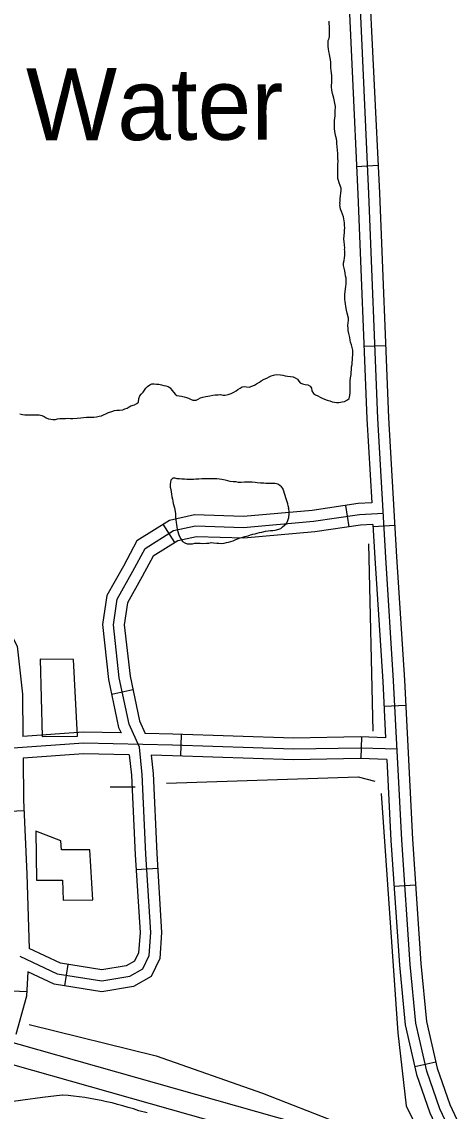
# Model space of a CAD drawing. Extents: x 3180038 to 3217926, y 922069 to 947485.
# Drawn here: x 3192691 to 3193285, y 940636 to 942147 of the extents above; entities that cross this region are included whole.
import ezdxf

# ---------------------------------------------------------------- set-up
doc = ezdxf.new("R2010")
doc.units = 0
for name, color, linetype in [('V-BLDG-OTLN', 7, 'Continuous'), ('V-LEVE-TOET', 7, 'Continuous'), ('V-RIVR-IDEN', 7, 'Continuous'), ('V-ROAD-CNTR', 7, 'Continuous'), ('V-SURV-LINE', 7, 'Continuous'), ('V-TOPO-SHOR', 7, 'Continuous')]:
    doc.layers.add(name, color=color, linetype=linetype)

msp = doc.modelspace()

# ---------------------------------------------------------------- linework, layer by layer
at = {"layer": 'V-BLDG-OTLN'}
for points in [[(3192716.4, 941263), (3192719.5, 941155.4), (3192768.3, 941156.1), (3192762.6, 941262.1)], [(3192710.8, 941024.2), (3192711.5, 940956.1), (3192747.6, 940956), (3192748.4, 940928.3), (3192789.6, 940929), (3192785.6, 940998), (3192746.1, 940998.1), (3192745.2, 941010.7)]]:
    msp.add_lwpolyline(points, close=True, dxfattribs=at)
at = {"layer": 'V-LEVE-TOET'}
msp.add_lwpolyline([(3192864.9, 940633.1), (3192853.4, 940636.3), (3192853.4, 940636.3), (3192846.1, 940638.7), (3192838.7, 940640.9), (3192831.2, 940643.1), (3192823.8, 940645.1), (3192816.2, 940647), (3192808.7, 940648.7), (3192801.1, 940650.3), (3192793.5, 940651.8), (3192785.9, 940653.2), (3192778.3, 940654.4), (3192770.6, 940655.5), (3192762.9, 940656.4), (3192755.2, 940657.2), (3192747.5, 940657.9), (3192747.1, 940657.9), (3192747.1, 940657.9), (3192719.8, 940654.6), (3192692.6, 940651), (3192676.1, 940648.8)], dxfattribs=at)
at = {"layer": 'V-ROAD-CNTR'}
for p, q in [((3193185, 941947.7), (3193155.1, 941946.1)), ((3193195.5, 941697.7), (3193165.5, 941696.5)), ((3193144.7, 941446.3), (3193140.3, 941476)), ((3192903.2, 941424.6), (3192887.3, 941450)), ((3193208, 941448.3), (3193178, 941446.6)), ((3192845.2, 941220), (3192815.8, 941213.8)), ((3193223.2, 941198.7), (3193193.2, 941197.1)), ((3192911.5, 941128.4), (3192912.5, 941158.3)), ((3193161.4, 941124.8), (3193162.3, 941154.8)), ((3192694.2, 941052.4), (3192664.3, 941051)), ((3192879.5, 940972.2), (3192849.5, 940970.3)), ((3193237, 940949.3), (3193207.1, 940947.3)), ((3192750.9, 940809.5), (3192755.6, 940839.1)), ((3192697.8, 940801.1), (3192667.9, 940802.7)), ((3193265, 940703.8), (3193235.8, 940697))]:
    msp.add_line(p, q, dxfattribs=at)
for points in [[(3193138.9, 942245.6), (3193141.2, 942248.7), (3193157.1, 941907.9), (3193169.5, 941596.2), (3193176.1, 941479.5)], [(3193350, 940459.1), (3193313.4, 940547.2), (3193270.6, 940639), (3193252.6, 940690.9), (3193237.2, 940757.6), (3193229.4, 940839.3), (3193217.7, 941012), (3193206.4, 941232.7), (3193195.5, 941403.7), (3193184.5, 941596.9), (3193172.1, 941908.6), (3193156.8, 942247.8)], [(3193171.4, 942250.3), (3193171.4, 942228), (3193187.1, 941909.3), (3193199.5, 941597.6), (3193210.5, 941404.6), (3193221.4, 941233.5), (3193232.7, 941012.9), (3193244.4, 940840.5), (3193252, 940760), (3193267, 940695.1), (3193284.6, 940644.7), (3193314.4, 940580.7)], [(3193176.1, 941479.5), (3193157.5, 941478.6), (3193093.7, 941469.2), (3192998.2, 941460.7), (3192930.4, 941462.9), (3192895.8, 941455.3), (3192850.7, 941427.1), (3192831.9, 941391.9), (3192808.9, 941350.9), (3192803, 941310.8), (3192811.5, 941234.4), (3192825.4, 941167.9), (3192828.8, 941160.4)], [(3192688.3, 940850.8), (3192740.3, 940826.4), (3192801.9, 940816.5), (3192841, 940822.9), (3192858.8, 940833), (3192867.8, 940851.5), (3192870, 940883.4), (3192863.2, 940992.4), (3192858, 941102.9), (3192854.1, 941140.5), (3192839.8, 941172.5), (3192826.3, 941236.7), (3192818.1, 941310.5), (3192823.3, 941346), (3192845.1, 941384.7), (3192862, 941416.5), (3192901.5, 941441.2), (3192931.8, 941447.8), (3192998.6, 941445.6), (3193095.5, 941454.3), (3193159, 941463.6), (3193192.3, 941465.3)], [(3193177.9, 941449.5), (3193160.5, 941448.7), (3193097.2, 941439.3), (3192999, 941430.6), (3192933.1, 941432.7), (3192907.3, 941427.1), (3192873.4, 941405.9), (3192858.2, 941377.5), (3192837.7, 941341), (3192833.2, 941310.3), (3192841.2, 941239.1), (3192854.1, 941177.2), (3192862, 941159.6)], [(3193177.9, 941449.5), (3193180.5, 941402.8), (3193191.4, 941231.8), (3193195.4, 941153.7)], [(3192521.5, 941143.6), (3192520.2, 941171), (3192512.4, 941217.5), (3192508.3, 941264.5), (3192515, 941296.3), (3192543.3, 941320.4), (3192581.9, 941330.5), (3192622.5, 941328.7), (3192668.1, 941313.2), (3192684.9, 941280.8), (3192692.1, 941214), (3192692.7, 941155.6)], [(3192828.8, 941160.4), (3192776.2, 941161.6), (3192692.7, 941155.6)], [(3193195.4, 941153.7), (3193160.5, 941154.8), (3193067.7, 941153.3), (3192900.6, 941158.7), (3192862, 941159.6)], [(3192352.8, 941117.3), (3192581.4, 941132.6), (3192776.6, 941146.6), (3192900.2, 941143.7), (3193067.6, 941138.3), (3193160.4, 941139.8), (3193211.8, 941138.2)], [(3192840.1, 941130.1), (3192776.9, 941131.6), (3192693, 941125.6)], [(3192693, 941125.6), (3192693.6, 941067.5), (3192698.3, 940964.5), (3192701.2, 940861.3)], [(3192870.3, 941129.4), (3192873, 941104), (3192878.1, 940993.2), (3192885, 940883.3), (3192882.6, 940847.6), (3192870.3, 940822.3), (3192846, 940808.5), (3192801.9, 940801.3), (3192735.9, 940811.9), (3192699.3, 940829)], [(3192840.1, 941130.1), (3192843.1, 941101.7), (3192848.2, 940991.5), (3192855, 940883.4), (3192853.1, 940855.4), (3192847.4, 940843.8), (3192835.9, 940837.2), (3192801.9, 940831.7), (3192744.8, 940840.9), (3192701.2, 940861.3)], [(3193197, 941123.7), (3193160.3, 941124.8), (3193067.5, 941123.3), (3192899.8, 941128.7), (3192870.3, 941129.4)], [(3193197, 941123.7), (3193202.8, 941011.1), (3193214.5, 940838.1), (3193222.3, 940755.2), (3193238.2, 940686.7), (3193256.7, 940633.4), (3193299.7, 940541.2), (3193326.8, 940476.7)], [(3192699.3, 940829), (3192697.5, 940795.1), (3192682.9, 940742)]]:
    msp.add_lwpolyline(points, dxfattribs=at)
at = {"layer": 'V-SURV-LINE'}
for points in [[(3192326.2, 940830.9), (3193155.1, 940596)], [(3193146.9, 940567.2), (3192318, 940802.1)]]:
    msp.add_lwpolyline(points, dxfattribs=at)
at = {"layer": 'V-TOPO-SHOR'}
for p, q in [((3193171.9, 941422.9), (3193177.7, 941163)), ((3192848.5, 941085), (3192813.8, 941085))]:
    msp.add_line(p, q, dxfattribs=at)
for points in [[(3193119.7, 942086.8), (3193119.7, 942090.8), (3193119, 942094.7), (3193118.2, 942099), (3193117.7, 942102.1), (3193116.8, 942105.8), (3193116.1, 942109.8), (3193115.8, 942112.8), (3193115.6, 942116.6), (3193116, 942121), (3193117.1, 942124.1), (3193117.5, 942127.3), (3193117.5, 942130.5), (3193117.6, 942133.9), (3193117.8, 942138.2), (3193117.6, 942141.2), (3193117.3, 942144.3), (3193117.3, 942148.2)], [(3193144, 941736), (3193141.9, 941743), (3193141, 941746.8), (3193140.2, 941752.3), (3193139.7, 941755.6), (3193139.5, 941758.8), (3193139, 941761.8), (3193139, 941765.4), (3193139.1, 941768.6), (3193139.4, 941772.9), (3193139.8, 941776), (3193140.4, 941780.1), (3193140.8, 941783.3), (3193140.8, 941787.6), (3193140.5, 941791.2), (3193139.8, 941794.6), (3193139.3, 941798.5), (3193139.1, 941801.7), (3193138.1, 941805.3), (3193137.2, 941809.2), (3193137.1, 941812.8), (3193137.8, 941815.9), (3193138.6, 941819.4), (3193139.1, 941822.8), (3193139, 941826.2), (3193138.8, 941829.3), (3193138.6, 941831.1), (3193138.7, 941833), (3193138.2, 941837.7), (3193137.8, 941842.2), (3193137.7, 941845.7), (3193137.9, 941850.6), (3193138.5, 941854.7), (3193138.5, 941858.1), (3193138.7, 941861.3), (3193138.5, 941864.9), (3193138.2, 941868.1), (3193137.7, 941873.6), (3193136.8, 941876.7), (3193135.6, 941880.1), (3193134.2, 941883.7), (3193133, 941887.1), (3193132.3, 941890.5), (3193132.1, 941892.8), (3193132.2, 941894.4), (3193131.8, 941895.7), (3193132.2, 941898.2), (3193132.6, 941901.4), (3193133.1, 941905.7), (3193133.5, 941909.3), (3193133.9, 941913.7), (3193133.6, 941917), (3193133.2, 941917.2), (3193132.4, 941920), (3193131, 941923.6), (3193129.9, 941926.7), (3193129.4, 941929.9), (3193129.2, 941934.4), (3193129.3, 941938.5), (3193129.3, 941941.5), (3193129.3, 941945.4), (3193129.4, 941949), (3193129.6, 941953.7), (3193129.4, 941957.8), (3193129.4, 941960.8), (3193129.1, 941964.8), (3193128.6, 941968.5), (3193128.1, 941974.3), (3193127.8, 941978), (3193127.6, 941981.6), (3193127.1, 941984.6), (3193126.3, 941987.9), (3193125.4, 941992), (3193125.1, 941995.2), (3193124.7, 941998.6), (3193124.6, 942002.4), (3193124.6, 942005.9), (3193124.6, 942010.1), (3193125, 942013.3), (3193125.4, 942016.5), (3193125.6, 942020.2), (3193125.6, 942024.2), (3193126, 942028.7), (3193126, 942029.7), (3193125.5, 942031.7), (3193124.7, 942036.5), (3193123.8, 942041), (3193122.8, 942044.6), (3193121.7, 942047.5), (3193120.9, 942052.3), (3193120.9, 942053.2), (3193120.5, 942056.1), (3193120.6, 942059.1), (3193120.8, 942062.5), (3193121, 942066.1), (3193121, 942069.1), (3193120.7, 942072.3), (3193120.3, 942076.5), (3193120, 942079.5), (3193119.7, 942083.4), (3193119.7, 942086.8)], [(3192916, 941626.9), (3192919.3, 941626), (3192922.2, 941624.9), (3192925.1, 941623.6), (3192928.4, 941622.1), (3192932, 941621.9), (3192932.7, 941622.1), (3192935.6, 941623.5), (3192939, 941625.5), (3192942.2, 941626.3), (3192946.2, 941627.2), (3192951.9, 941628), (3192955.7, 941628.9), (3192959.3, 941629.4), (3192963.4, 941629.7), (3192966.4, 941629.9), (3192969.8, 941629.2), (3192973, 941629.1), (3192977.3, 941630), (3192981.5, 941631.4), (3192984.9, 941633.1), (3192988.1, 941634.9), (3192990.4, 941636.9), (3192993.7, 941639), (3192996.6, 941640.6), (3192999.8, 941641.1), (3193002.8, 941640.5), (3193006.4, 941640.3), (3193010.2, 941641.4), (3193013.9, 941642.9), (3193016.6, 941644.7), (3193020.6, 941647.2), (3193023.1, 941649), (3193027.1, 941651.4), (3193030.6, 941652.8), (3193033.9, 941654.4), (3193036.9, 941655.8), (3193039.8, 941656.9), (3193043.6, 941657.6), (3193049.5, 941657.5), (3193053, 941656.8), (3193056.2, 941655.9), (3193059.6, 941655.5), (3193063.8, 941654.9), (3193067.1, 941654.3), (3193070.2, 941653.2), (3193073.2, 941651.4), (3193075, 941648.6), (3193077.1, 941646), (3193080.1, 941644.6), (3193084.1, 941643.8), (3193087.8, 941643.3), (3193090.8, 941641.6), (3193092.6, 941638.6), (3193093.3, 941635.2), (3193095.4, 941631.6), (3193098.4, 941629.6), (3193101.5, 941628.1), (3193104.5, 941626.5), (3193107.5, 941624.7), (3193110.7, 941623.4), (3193114.3, 941622.3), (3193118.1, 941621), (3193121.3, 941619.9), (3193124.5, 941619.2), (3193127.5, 941619), (3193130.6, 941619), (3193135.2, 941619.8), (3193138.4, 941620.5), (3193142.4, 941622.6), (3193144.7, 941624.6), (3193146, 941628.7), (3193146.4, 941632.6), (3193146.3, 941636), (3193146.3, 941640.7), (3193146.3, 941644.6), (3193146.4, 941649.1), (3193146.6, 941653), (3193147.5, 941657.7), (3193147.7, 941661), (3193148.1, 941664.3), (3193148.3, 941668.4), (3193148.9, 941671.6), (3193149.2, 941674.8), (3193149.6, 941678.2), (3193149.6, 941681.2), (3193149.9, 941684.6), (3193150.1, 941688.2), (3193149.9, 941691.4), (3193149.2, 941695.4), (3193148, 941698.8), (3193146.8, 941702.6), (3193146.3, 941705.6), (3193145.6, 941709), (3193144.4, 941714.6), (3193143.7, 941719), (3193143.3, 941722.1), (3193143, 941725.1), (3193143.4, 941729.8), (3193144, 941732.8), (3193144, 941736)], [(3192688.6, 941603.1), (3192692, 941602.3), (3192695.2, 941601.9), (3192698.6, 941601.6), (3192700.6, 941601.7), (3192701.8, 941601.7), (3192705.2, 941601.9), (3192709, 941602), (3192712, 941602), (3192715.4, 941601.8), (3192718.8, 941600.7), (3192722, 941599.4), (3192724.7, 941597.8), (3192728.1, 941596.1), (3192731.3, 941595.6), (3192734.3, 941595.2), (3192737.7, 941595.5), (3192740.8, 941596), (3192743.8, 941596.7), (3192748.1, 941596.9), (3192751.5, 941596.9), (3192754.9, 941597), (3192758.7, 941596.8), (3192761.7, 941596.6), (3192768.1, 941597.3), (3192773.2, 941597.6), (3192776.9, 941598.1), (3192780.9, 941598.4), (3192783.9, 941598.6), (3192788, 941598.5), (3192791, 941598.5), (3192794.6, 941599), (3192798.2, 941599.7), (3192801.6, 941600.4), (3192804.5, 941601.6), (3192808.4, 941603.4), (3192811.5, 941604.8), (3192815.8, 941606.6), (3192819.6, 941607.8), (3192823.1, 941608.3), (3192826.4, 941608.1), (3192831, 941608.8), (3192834.1, 941610), (3192837.1, 941611.2), (3192839.8, 941612.8), (3192842.5, 941614.2), (3192847.2, 941615.6), (3192850.4, 941617.4), (3192852.7, 941619.3), (3192853.3, 941624.5), (3192854.8, 941628.1), (3192856.6, 941630.6), (3192859.3, 941633.4), (3192861.1, 941636.1), (3192863.1, 941638.7), (3192865.3, 941641.1), (3192868.5, 941643.4), (3192871.4, 941644.6), (3192874.4, 941644.7), (3192877.8, 941644.4), (3192881.2, 941644.3), (3192884.6, 941643.2), (3192887.8, 941642.7), (3192890.8, 941642.1), (3192893.9, 941641.2), (3192896.6, 941639.2), (3192899, 941636), (3192901.7, 941632.9), (3192903.5, 941630.4), (3192906.1, 941628.8), (3192909.3, 941628), (3192912.6, 941627.8), (3192916, 941626.9)], [(3192897.7, 941511.3), (3192897.4, 941508.3), (3192896.8, 941505.1), (3192896.8, 941501.5), (3192897.6, 941498.1), (3192898.2, 941494.9), (3192898.5, 941491.7), (3192899.2, 941488.2), (3192899.9, 941485), (3192900.4, 941481.8), (3192900.9, 941478.8), (3192902.8, 941472.7), (3192903.5, 941467.8), (3192904, 941464.2), (3192904.1, 941460.1), (3192904.8, 941456), (3192905, 941452.6), (3192905.5, 941449.4), (3192905.8, 941446.2), (3192906.5, 941442.9), (3192907.4, 941439.7), (3192908.3, 941436.7), (3192909.3, 941433.8), (3192911.4, 941429.7), (3192913.9, 941426.1), (3192917.1, 941424.1), (3192920.5, 941423), (3192923.9, 941422.9), (3192927.8, 941422.9), (3192931.2, 941423.6), (3192934.6, 941423.8), (3192938.4, 941423.5), (3192941.6, 941423.3), (3192947.2, 941423.7), (3192950.4, 941423.8), (3192953.6, 941424.5), (3192957, 941424.3), (3192961.3, 941423.7), (3192964.3, 941423.5), (3192967.9, 941423.3), (3192971.7, 941423.5), (3192974.7, 941424.5), (3192977.8, 941425), (3192981, 941426.1), (3192983.9, 941427.1), (3192987.1, 941428.4), (3192990.3, 941429.6), (3192993.9, 941431.2), (3192997.3, 941432), (3193000.4, 941432.9), (3193004.8, 941434.1), (3193008.2, 941435.2), (3193011.3, 941436), (3193014.7, 941436.5), (3193017.6, 941437.6), (3193020.6, 941438.6), (3193023.8, 941439.2), (3193028.7, 941440.4), (3193032.4, 941440.7), (3193035.8, 941441.2), (3193038.9, 941441.2), (3193042.3, 941441.9), (3193047.3, 941443.3), (3193050.4, 941444.3), (3193052.7, 941446.3), (3193055.4, 941448.8), (3193057.9, 941451.2), (3193060.1, 941455.3), (3193061.2, 941459.3), (3193061.8, 941464.4), (3193061.6, 941468), (3193061.1, 941470.7), (3193060.9, 941472.3), (3193061.1, 941472.7), (3193060.4, 941475.7), (3193059.9, 941478.2), (3193059.6, 941479.5), (3193058.5, 941482.5), (3193057.3, 941486.7), (3193056.3, 941489.7), (3193055.4, 941492.8), (3193054.5, 941496), (3193053.6, 941498.1), (3193053.3, 941498.9), (3193051.3, 941501.9), (3193048.8, 941503.9), (3193046, 941505.5), (3193042.4, 941506.3), (3193039.4, 941506.5), (3193036, 941506.5), (3193032.8, 941506.5), (3193029.6, 941506.7), (3193026.5, 941506.8), (3193022.2, 941507), (3193017.6, 941507.5), (3193014.5, 941507.9), (3193010.6, 941508.3), (3193007.2, 941508.2), (3193002.9, 941508.2), (3192999.9, 941508.2), (3192995, 941508.1)], [(3192995, 941508.1), (3192991.6, 941508.1), (3192988.1, 941508.7), (3192984.1, 941508.9), (3192979.8, 941509.4), (3192976.8, 941510.4), (3192972.9, 941510.9), (3192968.2, 941511.9), (3192965, 941512.4), (3192961.6, 941512.8), (3192958, 941512.8), (3192955, 941513.2), (3192950.7, 941512.9), (3192946.4, 941513.1), (3192940.5, 941512.8), (3192936.6, 941512.5), (3192932.3, 941512.3), (3192928.9, 941512.2), (3192923.5, 941512), (3192919.9, 941512.1), (3192916.5, 941512.3), (3192912.8, 941512.5), (3192909.7, 941513), (3192906.7, 941513.2), (3192903.7, 941513.8), (3192900.6, 941513.8), (3192897.7, 941511.3)], [(3192891.8, 941090.8), (3193157.5, 941099.4), (3193180.6, 941093.6)], [(3193189.3, 941076.3), (3193212.4, 940744.2), (3193223.9, 940643.1), (3193241.2, 940608.5), (3193264.3, 940573.8), (3193290.3, 940539.2)], [(3192701.2, 940755.8), (3192877.4, 940712.4), (3193024.6, 940660.5), (3193128.6, 940620), (3193195, 940582.5), (3193281.7, 940544.9)]]:
    msp.add_lwpolyline(points, dxfattribs=at)

# ---------------------------------------------------------------- texts
at = {"layer": 'V-RIVR-IDEN'}
msp.add_text('Water', height=100, rotation=0.2034, dxfattribs=at).set_placement((3192697.3, 941982.5))

doc.saveas('drawing.dxf')
